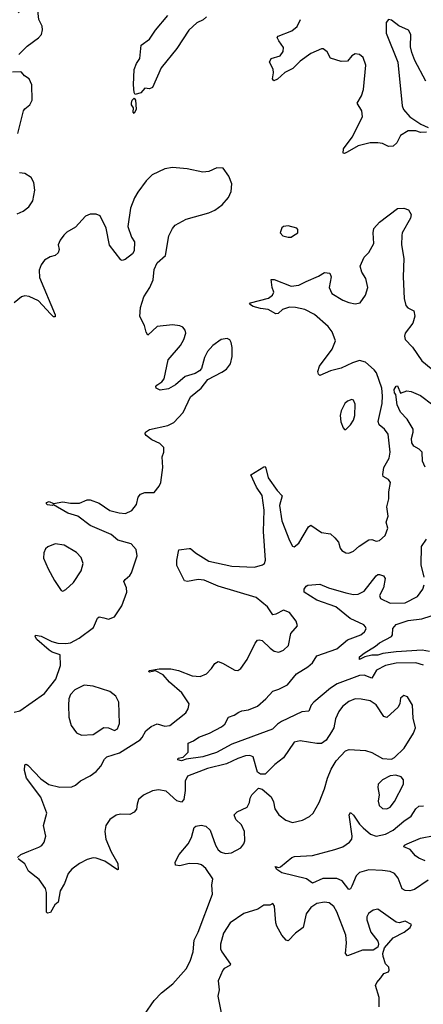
# Model space of a CAD drawing. Extents: x 1550320 to 1685906, y 509093 to 640511.
# Tile 476 of 532: x 1613882 to 1616534, y 615191 to 621653. Entities that reach past the tile are written whole.
import ezdxf

# ---------------------------------------------------------------- set-up
doc = ezdxf.new("R2010")
doc.units = 0

msp = doc.modelspace()

# ---------------------------------------------------------------- linework, layer by layer
at = {"layer": '0CON20XD'}
for points in [[(1613877.5, 621425), (1613931.2, 621478.8), (1614005.7, 621534.3), (1614025, 621556.7), (1614032.7, 621587.3), (1614030.5, 621610.5), (1614007.5, 621655), (1614000, 621735), (1614002.5, 621805), (1613991.7, 621821.7), (1613975, 621817.5), (1613956.4, 621793.6), (1613935, 621787.5), (1613912.5, 621765), (1613871.7, 621698.3)], [(1615109.1, 621670.9), (1615088.5, 621651.5), (1615045, 621632.9), (1614993.5, 621585), (1614915, 621464.4), (1614812.2, 621337.8), (1614755, 621207.5), (1614735, 621200), (1614705, 621202.5), (1614677.3, 621172.7), (1614641.2, 621161.2), (1614634.1, 621174.1), (1614628.8, 621225), (1614634.4, 621325), (1614649.2, 621365), (1614672.3, 621397.7), (1614680, 621485), (1614734.2, 621525.8), (1614773.8, 621585), (1614855, 621680)], [(1616554, 620914), (1616515, 620911.9), (1616485, 620923.1), (1616435, 620924.3), (1616385, 620894), (1616360.8, 620845), (1616335, 620823.3), (1616305, 620821.2), (1616265, 620840.8), (1616235.7, 620845.7), (1616184.1, 620844.1), (1616105.4, 620824.6), (1616033.8, 620783.8), (1616015, 620774.2), (1616006.7, 620776.7), (1616010, 620805), (1616067, 620883), (1616133.8, 621015), (1616128.8, 621055), (1616098.8, 621105), (1616127.7, 621152.3), (1616140, 621195), (1616155.5, 621354.5), (1616138.9, 621405), (1616115, 621424.2), (1616085, 621428.8), (1616064.3, 621415.7), (1616035, 621381.2), (1615995, 621377.5), (1615925, 621401.2), (1615902.7, 621442.7), (1615875, 621461.2), (1615865, 621461.2), (1615795, 621430), (1615725, 621381.1), (1615677.1, 621332.9), (1615625, 621305.6), (1615575, 621261.9), (1615551.7, 621251.7), (1615542.9, 621265), (1615550, 621305), (1615547.3, 621327.3), (1615523.6, 621375), (1615535, 621397.5), (1615593.3, 621415), (1615613.8, 621445), (1615615, 621470), (1615584.3, 621514.3), (1615573.8, 621535), (1615580, 621545), (1615670.3, 621579.7), (1615705, 621608.8), (1615726.2, 621655)], [(1616549.4, 621249.4), (1616478.6, 621385), (1616458.7, 621438.7), (1616448.6, 621475), (1616450.8, 621555), (1616436.7, 621585), (1616373, 621613), (1616325, 621650), (1616305, 621653.3), (1616288.8, 621635), (1616290.8, 621565), (1616366.2, 621375), (1616395, 621087.5), (1616404.5, 621064.5), (1616445.4, 621015.4), (1616517.5, 620967.5), (1616566.2, 620945)], [(1613870.8, 620905), (1613906.2, 621055), (1613915, 621068.8), (1613948.8, 621095), (1613963.8, 621125), (1613960.8, 621225), (1613943.3, 621265), (1613914.1, 621284.1), (1613895, 621307.5), (1613885, 621310), (1613835, 621309.2)], [(1614635, 621037.5), (1614627, 621047), (1614630, 621075), (1614616.2, 621095), (1614616, 621105), (1614620, 621125), (1614635, 621137.5), (1614643.3, 621125), (1614647.5, 621065), (1614635, 621037.5)], [(1615152, 619515), (1615116.9, 619475), (1615097.1, 619435), (1615075.8, 619364.2), (1615062.5, 619347.5), (1615035, 619332), (1614968.7, 619311.3), (1614905, 619255.7), (1614859.4, 619230.6), (1614805, 619221.4), (1614778.8, 619235), (1614776.7, 619245), (1614783.3, 619255), (1614815, 619276), (1614830.8, 619295), (1614858.6, 619421.4), (1614937.8, 619515), (1614961.1, 619555), (1614974.2, 619595), (1614970, 619615), (1614953.3, 619635), (1614935, 619644), (1614885, 619650.8), (1614785, 619640), (1614725, 619583.3), (1614712.7, 619602.7), (1614702, 619645), (1614672.5, 619705), (1614675.7, 619765), (1614697.1, 619835), (1614737.5, 619895), (1614760, 619945), (1614765.9, 620014.1), (1614785, 620057.5), (1614840, 620105), (1614861.2, 620235), (1614885, 620283.3), (1614903.8, 620305), (1614975, 620344.2), (1615125.5, 620384.5), (1615165, 620402.5), (1615212.1, 620437.9), (1615254.1, 620485.9), (1615272, 620525), (1615276, 620575), (1615256.1, 620626.1), (1615218.3, 620678.3), (1615178.3, 620681.7), (1615125, 620656.7), (1615085, 620652), (1614983.2, 620673.2), (1614885, 620681.9), (1614835, 620674.2), (1614752, 620635), (1614713.6, 620596.4), (1614659.1, 620520.9), (1614636.1, 620483.9), (1614610, 620415), (1614591.9, 620295), (1614615.7, 620225.7), (1614635.7, 620195.7), (1614633.6, 620136.4), (1614623.6, 620116.4), (1614575, 620080), (1614555, 620073.3), (1614546.4, 620076.4), (1614472.3, 620172.3), (1614450, 620285), (1614411.2, 620365), (1614385, 620377.5), (1614345, 620376.9), (1614315, 620364.3), (1614248.3, 620291.7), (1614192.4, 620257.6), (1614171.7, 620238.3), (1614147.5, 620205), (1614135.8, 620175), (1614140.8, 620145), (1614135, 620123.3), (1614114.2, 620105.8), (1614083.2, 620096.8), (1614045, 620073.8), (1614024, 620045), (1614010.3, 620009.7), (1614011.7, 619961.7), (1614116.2, 619715), (1614116.2, 619703.8), (1614105, 619703.8), (1614085, 619722), (1614005, 619807.5), (1613945, 619835.6), (1613915, 619840), (1613895, 619834), (1613846.2, 619793.8)], [(1613865, 620378.5), (1613904.1, 620395.9), (1613941.1, 620425), (1613967.8, 620465), (1613981.9, 620535), (1613974.4, 620584.4), (1613956.6, 620616.6), (1613915, 620642.9), (1613881.2, 620648.8)], [(1615615, 617514.4), (1615647.1, 617545), (1615664.5, 617625.5), (1615706.2, 617675), (1615698, 617705), (1615655, 617762), (1615615, 617778.1), (1615565, 617751.4), (1615545, 617748), (1615509.2, 617799.2), (1615435, 617860.4), (1615185, 617935.2), (1615095, 617975.3), (1615055, 617979.2), (1614985, 617966.2), (1614965, 617970), (1614915, 618070), (1614914.1, 618105.9), (1614927, 618173), (1614995, 618183.3), (1615005, 618182.5), (1615036.7, 618155), (1615125, 618099.5), (1615275, 618066.9), (1615425, 618059.5), (1615478, 618075), (1615489.4, 618085), (1615497.7, 618105), (1615483.8, 618295), (1615488.5, 618435), (1615475, 618530), (1615437.5, 618585), (1615400, 618665), (1615485, 618717.5), (1615495, 618720), (1615500, 618710), (1615515.5, 618645.5), (1615573.3, 618563.3), (1615607.1, 618527.1), (1615590, 618465), (1615605.3, 618365), (1615653.9, 618233.9), (1615675, 618197.5), (1615685, 618193.3), (1615715, 618217.5), (1615779.2, 618325), (1615795, 618335.8), (1615865, 618288.2), (1615925, 618277.8), (1615951.8, 618251.8), (1615975.7, 618225), (1615987.1, 618185), (1615999.1, 618169.1), (1616025, 618153.8), (1616045, 618151.2), (1616075, 618165.8), (1616111.8, 618198.2), (1616175, 618240), (1616195, 618242.2), (1616225, 618230.8), (1616245, 618234), (1616282.1, 618267.9), (1616300.8, 618315), (1616290.8, 618355), (1616302.9, 618395), (1616293.3, 618455), (1616308.3, 618508.3), (1616307.3, 618555), (1616318.5, 618615), (1616305.8, 618635), (1616270.8, 618655), (1616267.6, 618667.6), (1616275.3, 618714.7), (1616309.4, 618775), (1616315.6, 618815), (1616302.8, 618932.8), (1616278.1, 618965), (1616244.4, 618995), (1616238.2, 619015), (1616263.1, 619135), (1616266.6, 619185), (1616261.8, 619235), (1616225.4, 619335), (1616211.8, 619355), (1616155, 619405.4), (1616115, 619415.5), (1616068, 619402), (1615994, 619366), (1615925, 619348.5), (1615855, 619318.8), (1615845, 619327.5), (1615840.8, 619345), (1615852, 619378), (1615935, 619491.2), (1615957.5, 619545), (1615935.6, 619605), (1615908.7, 619638.7), (1615818.3, 619718.2), (1615755, 619751.1), (1615695, 619764.5), (1615654.6, 619765.4), (1615608.6, 619751.4), (1615580, 619725), (1615565, 619722), (1615515, 619751.2), (1615465, 619757.1), (1615415, 619770.8), (1615391.2, 619785), (1615397.5, 619795), (1615517.5, 619825), (1615542.5, 619845), (1615552.5, 619865), (1615541.2, 619895), (1615535, 619947.5), (1615555, 619948), (1615665, 619904.2), (1615715, 619910.8), (1615763.3, 619935), (1615845, 619968.8), (1615885, 619993.3), (1615918.8, 619988.8), (1615928.8, 619965), (1615916.2, 619895), (1615933.3, 619855), (1616005, 619812.5), (1616045, 619797.1), (1616085, 619787.5), (1616120, 619795), (1616154.5, 619845.5), (1616168.6, 619895), (1616155.8, 619955), (1616130, 619995), (1616120, 620035), (1616145.8, 620094.2), (1616176, 620125), (1616208.8, 620185), (1616204, 620255), (1616208.3, 620281.7), (1616246.7, 620325), (1616365, 620413.8), (1616406.4, 620416.4), (1616437.5, 620405), (1616454, 620375), (1616449.1, 620350.9), (1616395.7, 620255), (1616392.4, 620237.6), (1616390.6, 620175), (1616406.7, 620085), (1616400.9, 619965), (1616407, 619823), (1616417.9, 619777.9), (1616432.4, 619762.4), (1616471.7, 619741.7), (1616478.2, 619708.2), (1616465, 619662), (1616415.6, 619595), (1616410.9, 619575), (1616414.5, 619555), (1616463.6, 619503.6), (1616524.4, 619415), (1616585, 619363.1)], [(1615665, 620226.7), (1615675, 620233.3), (1615710, 620255), (1615710, 620275), (1615702.5, 620285), (1615645, 620300), (1615615, 620296.2), (1615605, 620287.5), (1615592.5, 620255), (1615610, 620235), (1615645, 620226.7), (1615665, 620226.7)], [(1613845, 617109.2), (1613882.6, 617117.4), (1614045, 617230), (1614119.2, 617325), (1614150.6, 617415), (1614148.8, 617485), (1614095, 617502.3), (1614075, 617515.5), (1613994.3, 617585), (1613983.8, 617605), (1613987, 617613), (1614023.9, 617606.1), (1614093.1, 617573.1), (1614131.9, 617561.9), (1614185, 617558.8), (1614216.2, 617563.8), (1614273.8, 617595), (1614366.2, 617665), (1614392.5, 617725), (1614403.3, 617735), (1614435, 617727.5), (1614465, 617718.1), (1614505.4, 617734.6), (1614553.4, 617806.6), (1614585.8, 617895), (1614584.2, 617925), (1614565.8, 617965), (1614575, 617980), (1614606.2, 618005), (1614616.5, 618023.5), (1614653.1, 618135), (1614646.8, 618176.8), (1614613.6, 618213.6), (1614526.2, 618236.2), (1614482, 618275), (1614345, 618334.4), (1614263.8, 618393.8), (1614197.5, 618415), (1614105, 618470), (1614095, 618463.8), (1614065, 618470), (1614057.5, 618475), (1614057.5, 618485), (1614075, 618490), (1614105, 618477.5), (1614165, 618489.5), (1614215, 618480), (1614275, 618480), (1614325, 618501.4), (1614345, 618501.9), (1614405, 618480), (1614475, 618432.9), (1614536.1, 618416.1), (1614578, 618412), (1614618, 618432), (1614649.8, 618470.2), (1614661.3, 618518.7), (1614675, 618539.2), (1614705, 618550.8), (1614765, 618550.8), (1614798.8, 618591.2), (1614809.5, 618615), (1614823.6, 618715), (1614817.8, 618785), (1614828.7, 618815), (1614829.7, 618845), (1614801.9, 618871.9), (1614750, 618895), (1614714, 618925), (1614706.7, 618935), (1614708.8, 618945), (1614735, 618962.5), (1614855, 618990), (1614895, 619009.2), (1614955.4, 619074.6), (1615005, 619178.8), (1615075, 619233.8), (1615118.3, 619291.7), (1615210.9, 619339.1), (1615239.7, 619360.3), (1615268, 619395), (1615277.9, 619442.1), (1615277.6, 619502.4), (1615271.9, 619535), (1615262.1, 619552.1), (1615245, 619560.8), (1615205.6, 619554.4), (1615152, 619515)], [(1616545, 618716.7), (1616529.2, 618755), (1616526, 618815), (1616506, 618835), (1616472.2, 618855), (1616458, 618875), (1616456.2, 618905), (1616468.2, 618945), (1616467.7, 618965), (1616428.3, 619031.7), (1616385, 619077.7), (1616361.8, 619125), (1616353.1, 619193.1), (1616344.5, 619205), (1616341.9, 619225), (1616355, 619247.5), (1616365, 619250), (1616385, 619202.5), (1616425, 619216.7), (1616455, 619213.8), (1616515, 619185.6), (1616596.2, 619125)], [(1616025, 618962.5), (1616055, 618993.8), (1616074.3, 619025), (1616083.1, 619055), (1616085, 619130), (1616076, 619155), (1616065, 619160), (1616035, 619148.8), (1616018.8, 619135), (1615994, 619085), (1615988, 619055), (1615993, 619013), (1616006.7, 618975), (1616015, 618963.3), (1616025, 618962.5)], [(1614165, 617902.5), (1614185, 617913.3), (1614235, 617960), (1614286.9, 618035), (1614299.4, 618085), (1614285, 618123.8), (1614255.9, 618155.9), (1614175, 618203.3), (1614115, 618212.5), (1614067.3, 618192.7), (1614050.7, 618179.3), (1614040, 618155), (1614039.3, 618119.3), (1614068.3, 618048.3), (1614111.7, 617971.7), (1614155, 617907.5), (1614165, 617902.5)], [(1616538.6, 617995), (1616519.5, 618075), (1616522.7, 618195), (1616555, 618244.4)], [(1616535, 617416.9), (1616485, 617431.3), (1616355, 617428.9), (1616285, 617413.6), (1616227.3, 617385), (1616195, 617332.5), (1616145, 617351.3), (1616115, 617348.9), (1615968.5, 617295), (1615925, 617265.8), (1615814.6, 617175), (1615797.1, 617155), (1615781.2, 617115), (1615735, 617110.8), (1615602.6, 617047.4), (1615575, 617029.6), (1615543.3, 616996.7), (1615275, 616898.4), (1615175, 616844.4), (1615085, 616815.4), (1614975, 616799.2), (1614945, 616788.9), (1614921.2, 616795), (1614923.8, 616806.2), (1614956, 616814), (1614990, 616845), (1614990, 616905), (1615025, 616920), (1615058.8, 616945), (1615128.8, 616971.2), (1615208.9, 617011.1), (1615230.3, 617029.7), (1615254.4, 617075.6), (1615291.7, 617088.3), (1615321.4, 617108.6), (1615342.1, 617117.9), (1615385, 617123.6), (1615445, 617147.8), (1615500, 617195), (1615545, 617245.7), (1615585, 617258.6), (1615641.5, 617288.5), (1615700.4, 617359.6), (1615774.4, 617405), (1615805, 617432.5), (1615835, 617478.1), (1615965, 617523.1), (1616035, 617582.7), (1616124, 617615), (1616147.1, 617635), (1616157.8, 617655), (1616155, 617668), (1616142.1, 617682.1), (1616053.4, 617723.4), (1615959.5, 617799.5), (1615833.6, 617843.6), (1615751.2, 617895), (1615750, 617915), (1615763.3, 617935), (1615775, 617941.2), (1615855, 617948.8), (1615910.8, 617925), (1616025, 617890.6), (1616075, 617881.1), (1616105, 617882.9), (1616145, 617902.9), (1616225, 618003.8), (1616235, 618012), (1616245, 618010.8), (1616273.2, 618003.2), (1616282.2, 617985), (1616272.7, 617925), (1616246.9, 617875), (1616252.9, 617855), (1616315, 617823.2), (1616415, 617826.5), (1616495, 617867.8), (1616531.5, 617915), (1616538.9, 617945)], [(1616575, 617507.2), (1616526.1, 617516.1), (1616355, 617504.8), (1616267.2, 617492.8), (1616235, 617482.1), (1616195, 617483.1), (1616148.5, 617471.5), (1616114, 617455), (1616115, 617471.2), (1616145, 617495.6), (1616218.9, 617541.1), (1616245, 617564.3), (1616325.3, 617604.7), (1616331.1, 617615), (1616332.5, 617657.5), (1616355, 617683.8), (1616435, 617709.5), (1616525, 617721.2), (1616585, 617740)], [(1613867.5, 616155), (1613890, 616175), (1613943, 616197), (1614008.7, 616221.3), (1614026.6, 616233.4), (1614042, 616255), (1614053.3, 616295), (1614038.8, 616365), (1614061.1, 616445), (1614020.1, 616550.1), (1613926.7, 616675), (1613912.9, 616725), (1613916.7, 616763.3), (1613925, 616766.7), (1613935, 616761.2), (1614020.2, 616670.2), (1614074.2, 616634.3), (1614145, 616616.9), (1614225, 616617.5), (1614249.8, 616630.2), (1614281.5, 616658.5), (1614345, 616690), (1614385, 616717.9), (1614415.7, 616754.3), (1614439.3, 616800.7), (1614455.7, 616815), (1614538.3, 616841.7), (1614672.6, 616927.4), (1614687.3, 616942.7), (1614710, 616985), (1614745.4, 617014.6), (1614785, 617032.5), (1614835, 617016), (1614868.3, 617021.7), (1614974, 617105), (1614989.5, 617130.5), (1614996.1, 617163.9), (1614946.7, 617235), (1614866, 617305), (1614825, 617353.3), (1614775, 617380), (1614735, 617370), (1614727.5, 617375), (1614735, 617382.5), (1614798.3, 617391.7), (1614875, 617392.7), (1614925, 617381.8), (1615015, 617346.6), (1615066.9, 617343.1), (1615109.4, 617360.6), (1615142.9, 617395), (1615165, 617428.8), (1615185, 617440), (1615215, 617430.8), (1615295, 617384), (1615315, 617381.2), (1615334.3, 617395.7), (1615376.7, 617453.3), (1615428.8, 617561.2), (1615445, 617580), (1615455, 617583.1), (1615475, 617578.6), (1615527.3, 617527.3), (1615555, 617508.5), (1615585, 617501.5), (1615615, 617514.4)], [(1614288.3, 616958.3), (1614365, 616961.1), (1614435, 617008.1), (1614465, 617005.6), (1614505, 616988.6), (1614525, 616998), (1614538.5, 617035), (1614534.2, 617175), (1614513.4, 617213.4), (1614475, 617242.9), (1614365, 617280), (1614305, 617285.6), (1614244.5, 617255.5), (1614215.5, 617224.5), (1614205.6, 617195), (1614201.9, 617155), (1614205.6, 617075.6), (1614220.9, 617020.9), (1614255, 616973.3), (1614288.3, 616958.3)], [(1614701.4, 615125), (1614764.5, 615215.5), (1614813.6, 615266.4), (1614889.2, 615325), (1614975.9, 615424.1), (1615002.2, 615475), (1615022.7, 615535), (1615027.8, 615612.2), (1615054.6, 615665), (1615148.9, 615915), (1615143.6, 615973.6), (1615151.9, 616015), (1615105, 616081.4), (1615076, 616106), (1615053.7, 616113.7), (1614995, 616114.5), (1614935, 616098.9), (1614906.7, 616105), (1614902.5, 616125), (1614930.8, 616175), (1614990, 616245), (1615010.8, 616285), (1615027.7, 616352.3), (1615039.5, 616360.5), (1615075, 616365.8), (1615105, 616360), (1615134.3, 616334.3), (1615169.4, 616235), (1615186.7, 616205), (1615205, 616188.5), (1615235, 616181.5), (1615273.8, 616186.2), (1615335, 616217.5), (1615355.5, 616244.5), (1615361.9, 616265), (1615358.5, 616325), (1615338.3, 616368.3), (1615302, 616405), (1615291.2, 616435), (1615310, 616455), (1615375.5, 616484.5), (1615392, 616515), (1615395.9, 616544.1), (1615406.2, 616565), (1615450.5, 616609.5), (1615475, 616603.8), (1615533.4, 616553.4), (1615549.3, 616519.3), (1615558.1, 616475), (1615584.6, 616434.6), (1615630.2, 616400.2), (1615675, 616384.5), (1615739.4, 616400.6), (1615785, 616424.3), (1615810, 616445), (1615850.6, 616515), (1615884.3, 616604.3), (1615903.5, 616675), (1615928.5, 616735), (1615960.9, 616789.1), (1616023.3, 616855), (1616045.9, 616864.1), (1616155, 616856.9), (1616195, 616844.4), (1616265, 616803.8), (1616325, 616800), (1616345, 616810.8), (1616407.3, 616872.7), (1616470.2, 616969.8), (1616483.3, 617005), (1616467.9, 617067.9), (1616462.5, 617155), (1616429.5, 617209.5), (1616405, 617216.7), (1616385, 617200), (1616380, 617165), (1616368.8, 617141.2), (1616295, 617072.5), (1616275, 617080), (1616225, 617155.6), (1616185, 617182.2), (1616125, 617194.4), (1616085, 617195.7), (1616045, 617179.4), (1616002.5, 617145), (1615978, 617112), (1615956.9, 617065), (1615945.6, 617005), (1615930.5, 616979.5), (1615895.3, 616924.7), (1615865, 616903.5), (1615835, 616902.1), (1615725, 616920), (1615685, 616910.8), (1615615, 616809.4), (1615557.5, 616765), (1615495, 616702.5), (1615465, 616700.8), (1615445.5, 616715.5), (1615415, 616815.8), (1615395, 616823.1), (1615365, 616821.1), (1615315, 616804.5), (1615241.1, 616768.9), (1615115, 616739.7), (1614985, 616688.6), (1614969.4, 616655), (1614970, 616595), (1614960, 616535), (1614945, 616517.5), (1614915, 616526.9), (1614845, 616590.6), (1614795, 616599.5), (1614755, 616591.2), (1614695, 616564.5), (1614663.5, 616535), (1614654.5, 616505), (1614649.1, 616470.9), (1614635, 616451.9), (1614605, 616437.8), (1614545, 616438.6), (1614515, 616431.4), (1614474.2, 616405), (1614447.1, 616365), (1614441.4, 616325), (1614447.8, 616275), (1614482, 616192), (1614526, 616115), (1614530, 616075), (1614525, 616073.3), (1614441.3, 616131.3), (1614385, 616150), (1614365, 616151.4), (1614325, 616141.9), (1614274.7, 616115.3), (1614225, 616077.1), (1614201.4, 616048.6), (1614176.7, 615985), (1614148, 615935), (1614135, 615862.5), (1614113.8, 615845), (1614085, 615793.3), (1614065, 615790), (1614057.5, 615795), (1614059.2, 615925), (1614051.2, 615951.2), (1614009.7, 616009.7), (1613940, 616065), (1613915, 616112.5), (1613872.5, 616145)], [(1616295, 616474.3), (1616315, 616485.7), (1616345, 616521.4), (1616402.9, 616635), (1616404, 616665), (1616387.5, 616685), (1616353.9, 616693.9), (1616315, 616690), (1616266.4, 616663.6), (1616236.2, 616635), (1616234.2, 616615), (1616243.1, 616565), (1616237.1, 616525), (1616244, 616495), (1616265, 616476), (1616295, 616474.3)], [(1616565.2, 616004.8), (1616475.2, 615944.8), (1616445, 615936), (1616415, 615938.5), (1616395, 615949.4), (1616368.8, 616018.8), (1616345, 616049.4), (1616315, 616063.5), (1616265, 616069.6), (1616175, 616073.1), (1616114.2, 616055.8), (1616092.1, 616035), (1616064.6, 615965.4), (1616055, 615948), (1616045, 615943.8), (1616000.8, 616000.8), (1615965, 616017.5), (1615874, 616016), (1615805, 615986), (1615766.7, 616015), (1615604, 616055), (1615571.2, 616075), (1615560, 616095), (1615585, 616088.8), (1615595, 616093.8), (1615670, 616155), (1615688.1, 616161.9), (1615805, 616167.1), (1615953.4, 616206.6), (1616005, 616223.5), (1616048.2, 616255), (1616063.8, 616275), (1616067.3, 616295), (1616045.9, 616434.1), (1616055, 616450), (1616075, 616432.5), (1616113.6, 616373.6), (1616138.3, 616348.3), (1616187.6, 616307.6), (1616225, 616294.7), (1616285, 616308.7), (1616335, 616333.1), (1616405, 616393.3), (1616454.7, 616425.3), (1616485, 616474), (1616505, 616492), (1616535, 616494.3)], [(1616545, 616132.5), (1616505, 616150.5), (1616482.5, 616165), (1616446.8, 616206.8), (1616406.7, 616225), (1616411.2, 616235), (1616428.8, 616245), (1616515, 616280.5), (1616605, 616298.7)], [(1616243.8, 615175), (1616243.2, 615235), (1616219.2, 615315), (1616228, 615335), (1616255, 615363.8), (1616275, 615392.5), (1616305, 615403.3), (1616310, 615415), (1616307.5, 615435), (1616286.2, 615456.2), (1616270.8, 615505), (1616267.5, 615525), (1616279.2, 615560.8), (1616335, 615628), (1616407.5, 615665), (1616446.7, 615695), (1616455.9, 615715.9), (1616415, 615737.5), (1616375, 615726), (1616355, 615729.2), (1616235.7, 615815.7), (1616205, 615810), (1616173.7, 615786.3), (1616163.3, 615765), (1616161.8, 615745), (1616188.2, 615665), (1616234.2, 615605), (1616240, 615585), (1616234.2, 615565.8), (1616205, 615547.1), (1616135, 615547.1), (1616035, 615510), (1616023.5, 615525), (1616029.2, 615595), (1616024.7, 615645), (1615965, 615798.6), (1615945, 615833.5), (1615915, 615856.2), (1615885, 615860.4), (1615835, 615851.8), (1615795, 615826.2), (1615763.2, 615785), (1615743.5, 615695), (1615693.1, 615656.9), (1615645, 615607.5), (1615631.7, 615611.7), (1615603.9, 615643.9), (1615571.1, 615705), (1615564.4, 615725), (1615555.8, 615835.8), (1615545, 615852.5), (1615525, 615842.5), (1615485, 615841.2), (1615445.6, 615814.4), (1615355, 615787.8), (1615265, 615725.4), (1615222, 615658), (1615201.2, 615585), (1615202.2, 615555), (1615210, 615535), (1615268, 615455), (1615263.3, 615445), (1615225, 615425.8), (1615216, 615415), (1615186, 615345), (1615192, 615285), (1615184, 615245), (1615206, 615135)]]:
    msp.add_lwpolyline(points, dxfattribs=at)

doc.saveas('drawing.dxf')
